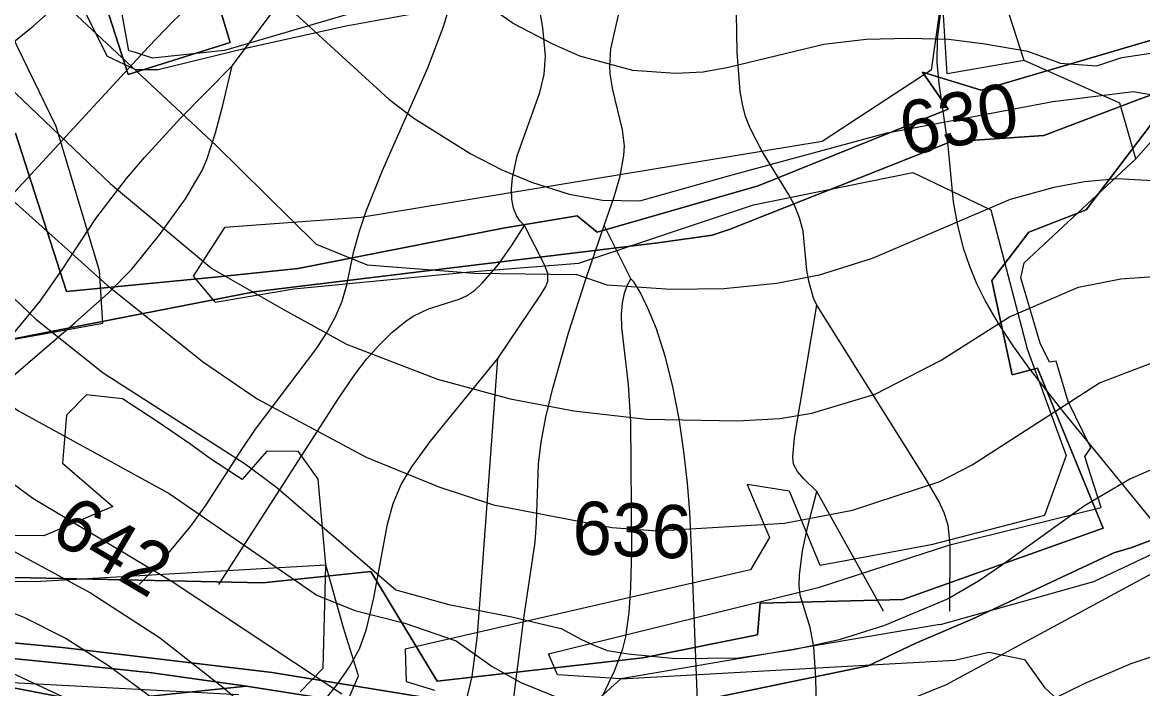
# Model space of a CAD drawing. Extents: x -709584 to -702006, y -1161789 to -1157496.
# Drawn here: x -706146.4 to -705935.7, y -1160169 to -1160043.8 of the extents above; entities that cross this region are included whole.
import ezdxf

# ---------------------------------------------------------------- set-up
doc = ezdxf.new("R2010")
doc.units = 0
for name, color, linetype in [('102_obvod PÚ', 7, 'Continuous'), ('120_vrstevnice hlavní', 7, 'Continuous'), ('121_vrstevnice hlavní_popis', 7, 'Continuous'), ('122_vrstevnice základní', 7, 'Continuous'), ('408_BPEJ_linie', 7, 'Continuous'), ('411_akumulovaný odtok', 7, 'Continuous'), ('419_LPIS PB', 7, 'Continuous')]:
    doc.layers.add(name, color=color, linetype=linetype)

msp = doc.modelspace()

# ---------------------------------------------------------------- linework, layer by layer
at = {"layer": '102_obvod PÚ'}
for points in [[(-706190.18, -1160035.39), (-706137.74, -1160018.82), (-706109.77, -1160039.47), (-706107.33, -1160047.61), (-706126.51, -1160053.66), (-706135.55, -1160025.58), (-706146.66, -1160024.88)], [(-706146.66, -1160024.88), (-706135.55, -1160025.58), (-706126.51, -1160053.66), (-706107.33, -1160047.61), (-706109.77, -1160039.47), (-706137.74, -1160018.82), (-706190.18, -1160035.39)], [(-706147.7, -1160064.63), (-706138.11, -1160094.39), (-706110.24, -1160091.72), (-706094.55, -1160090.09), (-706056.03, -1160082.5), (-706042.09, -1160080.16), (-706038.3, -1160083.28), (-706008.06, -1160074.52), (-705972.3, -1160060.17), (-705977.15, -1160053.16), (-705966.11, -1160056.6), (-705865.22, -1160026.87)], [(-705865.22, -1160026.87), (-705966.11, -1160056.6), (-705977.15, -1160053.16), (-705972.3, -1160060.17), (-706008.06, -1160074.52), (-706038.3, -1160083.28), (-706042.09, -1160080.16), (-706056.03, -1160082.5), (-706094.55, -1160090.09), (-706110.24, -1160091.72), (-706138.11, -1160094.39), (-706147.7, -1160064.63)], [(-705915.25, -1160050.7), (-705936.32, -1160058.26), (-705954.33, -1160065.12), (-705971.85, -1160066.26), (-706013.32, -1160082.72), (-706016.7, -1160083.83), (-706026.4, -1160085.18), (-706102.85, -1160094.5), (-706180.26, -1160109.59), (-706178.98, -1160115.33), (-706187.76, -1160122.9), (-706195.05, -1160113.98), (-706206, -1160122.35), (-706218.03, -1160132.69), (-706226.67, -1160139.48), (-706245.57, -1160151.73), (-706204.37, -1160115.22), (-706195.74, -1160105.17), (-706250.2, -1160061.93), (-706261.56, -1160062), (-706266.51, -1160061.57)], [(-706266.51, -1160061.57), (-706261.56, -1160062), (-706250.2, -1160061.93), (-706195.74, -1160105.17), (-706204.37, -1160115.22), (-706245.57, -1160151.73), (-706226.67, -1160139.48), (-706218.03, -1160132.69), (-706206, -1160122.35), (-706195.05, -1160113.98), (-706187.76, -1160122.9), (-706178.98, -1160115.33), (-706180.26, -1160109.59), (-706102.85, -1160094.5), (-706026.4, -1160085.18), (-706016.7, -1160083.83), (-706013.32, -1160082.72), (-705971.85, -1160066.26), (-705954.33, -1160065.12), (-705936.32, -1160058.26), (-705915.25, -1160050.7)], [(-706246.29, -1160156.52), (-706237.09, -1160148.45), (-706232.63, -1160154.36), (-706195.1, -1160137.75), (-706185.76, -1160147.37), (-706101.19, -1160149.14), (-706080.87, -1160147.02), (-706068.42, -1160167.61), (-706029.72, -1160163.28), (-706008.14, -1160158.96), (-706007.64, -1160152.95), (-705980.82, -1160152.31), (-705943.16, -1160138.9), (-705955.48, -1160108.82), (-705960.26, -1160110.09), (-705964.08, -1160092.36), (-705957.14, -1160083.27), (-705946.35, -1160079.09), (-705934.24, -1160063.16)], [(-705934.24, -1160063.16), (-705946.35, -1160079.09), (-705957.14, -1160083.27), (-705964.08, -1160092.36), (-705960.26, -1160110.09), (-705955.48, -1160108.82), (-705943.16, -1160138.9), (-705980.82, -1160152.31), (-706007.64, -1160152.95), (-706008.14, -1160158.96), (-706029.72, -1160163.28), (-706068.42, -1160167.61), (-706080.87, -1160147.02), (-706101.19, -1160149.14), (-706185.76, -1160147.37), (-706195.1, -1160137.75), (-706232.63, -1160154.36), (-706237.09, -1160148.45), (-706246.29, -1160156.52), (-706202.55, -1160155.32), (-706138.89, -1160161.3), (-706099.47, -1160166), (-706067.98, -1160171.17)], [(-705882.64, -1160192.15), (-705903.12, -1160142.35), (-705910.64, -1160132.26), (-705937.76, -1160142.52), (-705941.14, -1160143.49), (-705967.64, -1160155.9), (-705978.36, -1160160.47), (-705987.34, -1160164.77), (-706031.21, -1160173.86)], [(-706031.21, -1160173.86), (-705987.34, -1160164.77), (-705978.36, -1160160.47), (-705967.64, -1160155.9), (-705941.14, -1160143.49), (-705937.76, -1160142.52), (-705910.64, -1160132.26), (-705903.12, -1160142.35), (-705882.64, -1160192.15)], [(-706067.98, -1160171.17), (-706099.47, -1160166), (-706138.89, -1160161.3), (-706202.55, -1160155.32), (-706246.29, -1160156.52)], [(-706277.05, -1160183.32), (-706245.92, -1160159.66), (-706202.54, -1160157.82), (-706170.9, -1160161.15), (-706134.52, -1160164.76), (-706122.07, -1160166.1), (-706104.3, -1160168.58), (-706133.73, -1160171.63), (-706172.38, -1160164.27), (-706217.74, -1160161.58), (-706201.61, -1160173.4)], [(-706068.47, -1160174.2), (-706104.3, -1160168.58), (-706122.07, -1160166.1), (-706134.52, -1160164.76), (-706170.9, -1160161.15), (-706202.54, -1160157.82), (-706245.92, -1160159.66), (-706277.05, -1160183.32)], [(-706201.61, -1160173.4), (-706217.74, -1160161.58), (-706172.38, -1160164.27), (-706133.73, -1160171.63), (-706104.3, -1160168.58), (-706068.47, -1160174.2)]]:
    msp.add_lwpolyline(points, dxfattribs=at)
at = {"layer": '120_vrstevnice hlavní'}
for points in [[(-706204.73, -1159905.53), (-706198.04, -1159923.77), (-706187.35, -1159946.56), (-706174.67, -1159965.94), (-706157, -1159987.6), (-706146.46, -1159998.29), (-706111.12, -1160027.5), (-706077.49, -1160058.28), (-706072.79, -1160061.84), (-706062.1, -1160068.54), (-706056.26, -1160071.53), (-706050.7, -1160073.88), (-706043.59, -1160076.13), (-706037.31, -1160077.23), (-706030.32, -1160077.38), (-706012.92, -1160072.49), (-705983.77, -1160064.61), (-705952.64, -1160058.71), (-705937.48, -1160056.82)], [(-706284.82, -1159974.78), (-706271.99, -1159991.02), (-706243.35, -1160027.07), (-706223.4, -1160046.17), (-706204.31, -1160060.56), (-706195.76, -1160068.4), (-706162.56, -1160104.59), (-706152.3, -1160113.28), (-706147.17, -1160116.84), (-706118.81, -1160132.38), (-706091.03, -1160151.47)], [(-705937.48, -1160056.82), (-705925.87, -1160058.85), (-705917.33, -1160061.27), (-705904.5, -1160066.4), (-705844.65, -1160096.61), (-705823.28, -1160109.29), (-705814.73, -1160115.14), (-705784.81, -1160133.66), (-705767.71, -1160142.21), (-705759.16, -1160145.49), (-705746.33, -1160148.76), (-705724.96, -1160151.9), (-705712.13, -1160152.75), (-705688.48, -1160151.04), (-705669.1, -1160147.91), (-705659.41, -1160146.91), (-705649.72, -1160146.77), (-705636.33, -1160147.77), (-705627.78, -1160149.9), (-705623.5, -1160152.61), (-705618.94, -1160156.74), (-705616.8, -1160160.31), (-705613.67, -1160169.43)], [(-705987.15, -1160174.13), (-705972.61, -1160168.29), (-705933.28, -1160147.05), (-705918.18, -1160141.5), (-705907.92, -1160138.51), (-705892.53, -1160136.23), (-705877.71, -1160137.22), (-705864.03, -1160140.36), (-705850.35, -1160146.06), (-705832.11, -1160156.46), (-705804.75, -1160173.56)], [(-706091.03, -1160151.47), (-706083.92, -1160154.38), (-706074.47, -1160156.75), (-706064.83, -1160160.04), (-706058.07, -1160164.88), (-706052.69, -1160167.86), (-706043.57, -1160171.56)]]:
    msp.add_lwpolyline(points, dxfattribs=at)
at = {"layer": '122_vrstevnice základní'}
for points in [[(-706294.51, -1159822.03), (-706250.48, -1159859.93), (-706244.78, -1159865.49), (-706240.07, -1159871.9), (-706234.94, -1159883.3), (-706227.25, -1159920.35), (-706221.98, -1159937.45), (-706218.7, -1159946), (-706214.57, -1159954.54), (-706206.59, -1159968.79), (-706200.75, -1159977.34), (-706188.96, -1159992.37), (-706182.93, -1159999), (-706109.98, -1160066.97), (-706091.17, -1160085.5), (-706081.56, -1160089.38), (-706061.47, -1160090.96), (-706042.29, -1160091.2)], [(-706283.25, -1159850.81), (-706272.42, -1159860.21), (-706266.86, -1159866.77), (-706261.59, -1159874.75), (-706258.46, -1159880.73), (-706254.32, -1159892.7), (-706247.48, -1159924.62), (-706242.78, -1159940.58), (-706235.51, -1159956.54), (-706230.1, -1159966.51), (-706226.11, -1159972.5), (-706200.32, -1160005.27), (-706187.35, -1160019.38), (-706129.93, -1160074.1), (-706110.83, -1160090.06)], [(-706285.82, -1159877.46), (-706279.12, -1159887.43), (-706273.7, -1159897.26), (-706270.14, -1159906.38), (-706263.16, -1159936.02), (-706255.89, -1159956.54), (-706248.91, -1159970.22), (-706241.21, -1159981.62), (-706224.97, -1160001.85), (-706212.15, -1160015.82), (-706194.33, -1160033.91), (-706165.83, -1160060.28), (-706149.45, -1160076.24), (-706130.5, -1160093.19), (-706112.54, -1160107.58), (-706102.28, -1160114.57), (-706081.76, -1160125.54), (-706068.08, -1160131.09), (-706057.82, -1160134.52), (-706035.59, -1160138.79), (-706027.05, -1160139.36)], [(-705951.3, -1160051.51), (-705957.33, -1160049.33), (-705965.77, -1160047.88), (-705972.24, -1160047.04), (-705979.74, -1160046.88), (-705987.74, -1160047.04), (-705995.7, -1160048.02), (-706013.65, -1160052.3), (-706018.39, -1160053.19), (-706023.62, -1160053.44), (-706031.6, -1160052.87), (-706041.58, -1160050.16), (-706046.69, -1160047.92), (-706054.12, -1160044.03), (-706069.65, -1160033.06), (-706118.1, -1159991.45), (-706128.93, -1159979.91), (-706133.92, -1159973.07), (-706139.19, -1159963.95), (-706146.17, -1159945.71), (-706149.45, -1159938.87), (-706159.57, -1159925.19), (-706172.96, -1159910.23)], [(-706284.53, -1159922.91), (-706277.69, -1159945.71), (-706273.13, -1159957.11), (-706267.01, -1159968.51), (-706242.5, -1160003.85), (-706229.81, -1160018.67), (-706213.85, -1160035.05), (-706202.31, -1160045.88), (-706187.07, -1160058.57), (-706143.89, -1160099.6), (-706131.21, -1160109.72), (-706104.56, -1160126.82), (-706098.58, -1160131.24), (-706076.21, -1160150.47), (-706066.2, -1160153.2), (-706054.38, -1160155.56), (-706045.14, -1160157.74)], [(-706303.06, -1159970.5), (-706280.12, -1160006.98), (-706265.15, -1160027.22), (-706238.65, -1160054.86), (-706226.54, -1160065.55), (-706213.57, -1160075.67), (-706196.61, -1160087.49), (-706187.64, -1160095.61), (-706167.12, -1160115.85), (-706159.85, -1160121.98), (-706144.46, -1160133.23), (-706118.24, -1160148.91), (-706086.32, -1160170)], [(-706288.95, -1160027.5), (-706278.98, -1160038.76), (-706270.57, -1160049.73), (-706263.3, -1160056.86), (-706254.75, -1160063.27), (-706240.5, -1160075.24), (-706201.46, -1160102.17), (-706180.23, -1160121.12), (-706168.26, -1160130.95), (-706155.01, -1160139.5), (-706133.63, -1160151.04), (-706120.66, -1160159.45), (-706108.41, -1160169), (-706094.02, -1160181.68)], [(-705951.3, -1160051.51), (-705944.37, -1160052.01), (-705939.64, -1160050.43), (-705926.25, -1160048.46)], [(-706291.09, -1160050.59), (-706279.83, -1160065.12), (-706268.15, -1160075.95), (-706253.33, -1160086.92), (-706227.39, -1160102.31), (-706215.42, -1160110.29), (-706183.5, -1160137.22), (-706176.24, -1160142.49), (-706167.4, -1160147.2), (-706146.17, -1160155.6), (-706138.19, -1160159.59), (-706130.21, -1160164.72), (-706099.86, -1160187.1)], [(-705932.71, -1160073.67), (-705940.56, -1160073.25), (-705946.68, -1160073.81), (-705952.46, -1160074.88), (-705960.64, -1160077.09), (-705986.58, -1160088.21), (-705996.55, -1160091.34), (-706004.53, -1160092.91), (-706014.51, -1160093.9), (-706024.48, -1160094.05), (-706036.45, -1160093.19), (-706042.29, -1160091.2)], [(-706135.91, -1160171.99), (-706159.71, -1160160.88), (-706184.93, -1160152.9), (-706196.33, -1160147.05), (-706207.3, -1160139.22), (-706234.37, -1160114.85), (-706243.07, -1160109.29), (-706249.34, -1160106.02), (-706271, -1160096.61), (-706283.25, -1160088.21)], [(-706110.83, -1160090.06), (-706097.22, -1160097.86), (-706085.47, -1160104.31), (-706068.37, -1160110.86), (-706054.69, -1160114.57), (-706042.72, -1160116.84), (-706029.04, -1160118.41), (-706011.94, -1160118.7), (-706003.96, -1160118.27), (-705997.98, -1160117.27), (-705986.01, -1160113.71), (-705973.61, -1160107.3), (-705960.79, -1160099.18), (-705947.82, -1160093.62), (-705939.84, -1160092.05), (-705925.87, -1160091.05)], [(-706027.05, -1160139.36), (-706003.11, -1160137.94), (-705990.28, -1160135.51), (-705973.89, -1160130.1), (-705967.77, -1160126.96), (-705943.83, -1160111.57), (-705933.28, -1160107.58), (-705923.59, -1160106.44), (-705915.05, -1160106.44), (-705906.5, -1160107.58), (-705889.4, -1160111.86), (-705860.33, -1160121.83), (-705844.94, -1160127.96), (-705827.84, -1160135.94), (-705810.74, -1160144.77), (-705779.96, -1160162.44), (-705766.28, -1160169.71)], [(-705933, -1160127.39), (-705938.13, -1160129.67), (-705946.68, -1160134.66), (-705962.07, -1160145.77), (-705966.59, -1160148.87), (-705972.33, -1160152.18), (-705984.3, -1160157.17), (-705992.83, -1160159.9), (-706001.4, -1160161.73), (-706011.66, -1160163.3), (-706023.62, -1160163.44), (-706032.52, -1160162.54), (-706036.39, -1160161.91), (-706039.02, -1160160.88), (-706041.2, -1160159.85), (-706045.14, -1160157.74)], [(-705966.63, -1160177.83), (-705946.54, -1160168), (-705937.89, -1160164.29), (-705929.58, -1160161.59), (-705916.76, -1160158.31), (-705903.93, -1160156.6), (-705893.68, -1160156.27), (-705883.98, -1160156.74), (-705876, -1160157.88), (-705866.03, -1160160.73), (-705822.14, -1160176.84)]]:
    msp.add_lwpolyline(points, dxfattribs=at)
at = {"layer": '408_BPEJ_linie'}
for points in [[(-705958, -1160051), (-705964.98, -1160029.43), (-705970.16, -1160022.75), (-705976.17, -1160000.15), (-705976.3, -1160000), (-705988.18, -1159985.84), (-705988.18, -1159978.31), (-705985.93, -1159972.28), (-705984.82, -1159971.49), (-705985, -1159971), (-705982.5, -1159968.5), (-705972.8, -1159965.83), (-705937.13, -1159953.68), (-705884.58, -1159938.61), (-705879.05, -1159936.81), (-705879.5, -1159931), (-705888, -1159919), (-705935, -1159863.5), (-705936, -1159850), (-705940, -1159843), (-705962.63, -1159831.21)], [(-705958, -1160051), (-705972.5, -1160053.5), (-705973.4, -1160039.44), (-705972.4, -1160033.1), (-705973.89, -1160031.78), (-705974, -1160030), (-705981, -1160025), (-705987, -1160016), (-706007.5, -1160019.5), (-706108.4, -1160049.1), (-706121.95, -1160050.59), (-706125.16, -1160049.51), (-706126.42, -1160049.2), (-706131, -1160024)], [(-705937, -1160069.5), (-705940, -1160059), (-705958, -1160051)], [(-705937, -1160069.5), (-705925.5, -1160056.5), (-705908, -1160054.5), (-705891, -1160074), (-705868, -1160069.5), (-705851.93, -1160064.2), (-705852.29, -1160064.93), (-705852.29, -1160068.69), (-705851.54, -1160074.72), (-705841.78, -1160086.77), (-705827.52, -1160102.59), (-705820.85, -1160100.91), (-705815.5, -1160112.5), (-705803, -1160115), (-705782.41, -1160114.13), (-705773.46, -1160150.03), (-705773.17, -1160152.22), (-705773.5, -1160154.5), (-705772.83, -1160154.7), (-705768.96, -1160182.95), (-705763.4, -1160193.5), (-705763.52, -1160193.81), (-705760.46, -1160194.34), (-705760, -1160199.5)], [(-705884, -1160187.5), (-705909, -1160132), (-705916.65, -1160135.61), (-705930.9, -1160135.69), (-705929.3, -1160141.58), (-705945, -1160149), (-705973.84, -1160157.04), (-705973.9, -1160157), (-706033.9, -1160167.2), (-706045.76, -1160166.42), (-706047.5, -1160162.5), (-705996.5, -1160150), (-705972, -1160142), (-705943.5, -1160135), (-705945.5, -1160129), (-705946.59, -1160125.39), (-705945.5, -1160123.8), (-705949.71, -1160115.07), (-705952, -1160107.5), (-705953.26, -1160107.71), (-705955, -1160104.1), (-705958.62, -1160091.81), (-705958, -1160089), (-705937, -1160069.5)], [(-706094.16, -1160169.62), (-706089.89, -1160165.22), (-706089.35, -1160145.83), (-706144, -1160149), (-706192.5, -1160148.5), (-706196, -1160140), (-706201, -1160139), (-706239, -1160150.5), (-706250, -1160163), (-706348.5, -1160239)], [(-706206, -1160170), (-706217.5, -1160161), (-706197, -1160160), (-706174.5, -1160166.5), (-706105.72, -1160170.14)]]:
    msp.add_lwpolyline(points, dxfattribs=at)
at = {"layer": '411_akumulovaný odtok'}
for p, q in [((-706106.99, -1160052), (-706091.99, -1160032)), ((-706031.99, -1160092), (-706036.99, -1160082)), ((-705984.49, -1160154.5), (-705996.99, -1160132))]:
    msp.add_line(p, q, dxfattribs=at)
for points in [[(-706161.41, -1160058.28), (-706144.42, -1160044.53), (-706139.24, -1160039.97), (-706134.21, -1160035.25), (-706129.33, -1160030.39), (-706124.63, -1160025.39), (-706114.46, -1160013.96), (-706108.47, -1160007.57), (-706073.52, -1159971.29), (-706061.61, -1159959.66), (-706035.54, -1159936.52), (-706027.66, -1159928.93), (-706020.16, -1159921.22)], [(-705996.99, -1160097), (-705997.63, -1160095.69), (-705998.51, -1160092.47), (-705998.86, -1160090.4), (-705999.6, -1160083.1), (-706000.27, -1160080.54), (-706001.23, -1160078.17), (-706002.33, -1160076.09), (-706007.35, -1160067.99), (-706009.56, -1160063.74), (-706010.41, -1160061.52), (-706011.02, -1160059.22), (-706011.43, -1160056.85), (-706012, -1160049.52), (-706012.25, -1160034.59), (-706012.7, -1160027.29), (-706013.47, -1160022.64), (-706015.13, -1160016.39), (-706015.58, -1160012.07), (-706015.5, -1160007.58), (-706015.02, -1160002.5), (-706011.99, -1159982)], [(-706051.99, -1160082), (-706052.88, -1160081.15), (-706053.5, -1160080.11), (-706054.04, -1160078.73), (-706054.36, -1160077.03), (-706054.41, -1160075.1), (-706054.24, -1160073.05), (-706053.36, -1160068.93), (-706049.13, -1160057), (-706048.32, -1160053.61), (-706048.06, -1160050.15), (-706048.57, -1160044.84), (-706050.7, -1160032.37), (-706050.91, -1160028.86), (-706050.54, -1160025.52), (-706049.6, -1160022.36), (-706047.62, -1160017.71), (-706045.24, -1160013.18), (-706042.94, -1160009.95), (-706041.49, -1160008.33), (-706038.32, -1160005.59), (-706035.26, -1160003.63), (-706031.99, -1160002)], [(-706036.99, -1160082), (-706035.12, -1160076.6), (-706034.02, -1160072.72), (-706033.29, -1160068.82), (-706033.19, -1160067.06), (-706033.55, -1160064.01), (-706035.35, -1160056.5), (-706035.86, -1160053.49), (-706035.96, -1160051.98), (-706035.73, -1160048.82), (-706034.32, -1160042.46), (-706029.27, -1160024.96), (-706028.51, -1160021.78), (-706028, -1160018.61), (-706027.93, -1160016.98), (-706028.09, -1160015.21), (-706028.9, -1160011.29), (-706030.07, -1160007.41), (-706031.99, -1160002)], [(-706174.49, -1160104.5), (-706122.71, -1160048.44), (-706118.07, -1160043.62), (-706114.85, -1160040.62), (-706113.16, -1160039.25), (-706111.24, -1160037.98), (-706109.11, -1160036.91), (-706106.71, -1160035.94), (-706101.6, -1160034.31), (-706091.99, -1160032)], [(-706124.49, -1160149.5), (-706120.29, -1160145.17), (-706114.78, -1160138.52), (-706111.84, -1160134.49), (-706105.18, -1160124.07), (-706102.62, -1160120.31), (-706091.21, -1160105.31), (-706089.27, -1160102.34), (-706087.59, -1160099.31), (-706086.29, -1160096.2), (-706085.43, -1160093.15), (-706084.08, -1160086.83), (-706083.03, -1160083.09), (-706081.75, -1160079.31), (-706078.69, -1160071.67), (-706070.2, -1160052.36), (-706067.23, -1160044.61), (-706066.02, -1160040.73)], [(-705934.21, -1160137.12), (-705950.69, -1160116.96), (-705957.06, -1160108.8), (-705960.05, -1160104.65), (-705962.84, -1160100.43), (-705965.33, -1160096.11), (-705966.9, -1160092.95), (-705968.25, -1160089.73), (-705969.38, -1160086.46), (-705970.51, -1160082.02), (-705971.29, -1160077.57), (-705972.31, -1160067.03), (-705974.01, -1160055.32), (-705974.36, -1160051.36), (-705974.31, -1160046.93), (-705973.74, -1160042.48)], [(-706209.49, -1160175.85), (-706205.94, -1160166.23), (-706204.48, -1160163.1), (-706202.5, -1160159.75), (-706200.22, -1160156.52), (-706197.71, -1160153.38), (-706192.27, -1160147.27), (-706183.57, -1160138.33), (-706159.8, -1160114.72), (-706153.98, -1160108.73), (-706148.35, -1160102.61), (-706143.1, -1160096.22), (-706138.87, -1160090.19), (-706132.61, -1160080.71), (-706126.84, -1160073.19), (-706123.48, -1160069.25), (-706116.72, -1160061.85), (-706106.99, -1160052)], [(-706169.49, -1160134.5), (-706166.79, -1160130), (-706163.94, -1160125.79), (-706162.29, -1160123.61), (-706158.78, -1160119.63), (-706154.01, -1160115.21), (-706136.48, -1160100.23), (-706130.22, -1160094.66), (-706125.86, -1160090.2), (-706120.62, -1160083.75), (-706115.77, -1160077.02), (-706112.63, -1160071.7), (-706111.73, -1160069.58), (-706110.09, -1160064.59), (-706108.71, -1160059.41), (-706106.99, -1160052)], [(-706109.49, -1160149.5), (-706086.96, -1160114.49), (-706083.9, -1160110.01), (-706081.72, -1160107.15), (-706079.41, -1160104.54), (-706076.93, -1160102.12), (-706074.31, -1160099.97), (-706072.94, -1160099.04), (-706070.08, -1160097.67), (-706064.27, -1160095.85), (-706062.9, -1160095.24), (-706061.41, -1160094.2), (-706059.89, -1160092.8), (-706056.96, -1160089.37), (-706054.44, -1160085.84), (-706051.99, -1160082)], [(-706056.99, -1160107), (-706048.84, -1160094.91), (-706048, -1160093.45), (-706047.62, -1160092.47), (-706047.63, -1160091), (-706048.14, -1160089.51), (-706051.99, -1160082)], [(-706054.7, -1160176.22), (-706052.13, -1160155.81), (-706050, -1160141.49), (-706049.73, -1160137.88), (-706049.36, -1160126.88), (-706048.88, -1160122.74), (-706047.97, -1160118.01), (-706046.73, -1160112.83), (-706043.64, -1160102.01), (-706040.45, -1160092.08), (-706036.99, -1160082)], [(-706036.99, -1160209.5), (-706039.9, -1160192), (-706040.53, -1160186.38), (-706040.62, -1160181.81), (-706040.45, -1160179.61), (-706040.06, -1160177.45), (-706039.46, -1160175.43), (-706037.8, -1160171.49), (-706035.01, -1160165.6), (-706033.49, -1160161.56), (-706032.94, -1160159.33), (-706032.29, -1160154.74), (-706031.98, -1160150.04), (-706031.83, -1160142.9), (-706032, -1160118.99), (-706032.42, -1160111.91), (-706033.7, -1160101.18), (-706033.76, -1160098.71), (-706033.55, -1160096.58), (-706033.16, -1160094.74), (-706032.7, -1160093.31), (-706031.99, -1160092)], [(-706017.84, -1160213.18), (-706020.45, -1160145.58), (-706020.9, -1160135.9), (-706021.33, -1160130.44), (-706022.01, -1160124.49), (-706022.93, -1160118.33), (-706024.1, -1160112.25), (-706025.52, -1160106.53), (-706027.15, -1160101.45), (-706028.77, -1160097.51), (-706030.26, -1160094.51), (-706031.41, -1160092.62), (-706031.99, -1160092)], [(-705996.99, -1160132), (-705999.48, -1160129.59), (-706000.62, -1160128.21), (-706001.37, -1160126.83), (-706001.55, -1160125.48), (-706001.19, -1160121.9), (-705996.99, -1160097)], [(-705971.99, -1160154.5), (-705971.9, -1160141.99), (-705972.33, -1160138.35), (-705973.03, -1160136.03), (-705974.08, -1160133.78), (-705976.63, -1160129.41), (-705996.99, -1160097)], [(-706109.49, -1160194.5), (-706090.95, -1160172.93), (-706087.18, -1160168.22), (-706084.9, -1160164.97), (-706083, -1160161.53), (-706081.68, -1160157.84), (-706080.34, -1160152), (-706077.76, -1160138.11), (-706076.7, -1160134.28), (-706075.18, -1160130.69), (-706073.17, -1160127.35), (-706069.66, -1160122.51), (-706056.99, -1160107)], [(-706104.49, -1160224.5), (-706085.97, -1160206.3), (-706080.61, -1160200.64), (-706077.28, -1160196.69), (-706074.19, -1160192.42), (-706069.93, -1160185.73), (-706066.08, -1160178.85), (-706063.91, -1160174.13), (-706063.04, -1160171.69), (-706061.84, -1160166.74), (-706060.81, -1160159.07), (-706056.99, -1160107)], [(-705981.99, -1160227), (-705993.02, -1160197.93), (-705994.88, -1160192.44), (-705996.28, -1160186.86), (-705996.89, -1160180.96), (-705997.17, -1160167.03), (-705997.57, -1160161.21), (-705998.24, -1160157.53), (-706000.13, -1160151.47), (-706000.33, -1160149.74), (-706000.29, -1160147.71), (-705999.69, -1160143.13), (-705998.71, -1160138.51), (-705996.99, -1160132)]]:
    msp.add_lwpolyline(points, dxfattribs=at)
at = {"layer": '419_LPIS PB'}
for points in [[(-706142.97, -1160025.26), (-706130.49, -1160050.2), (-706125.16, -1160052.69), (-706120.89, -1160052.7), (-706104.47, -1160048.67), (-706085.56, -1160044.46), (-706048.27, -1160037.64)], [(-705973.11, -1160035.92), (-705975.5, -1160052.8), (-705996, -1160066.2), (-706082.8, -1160080.5), (-706108.4, -1160082.4), (-706114.3, -1160091.5), (-706110.42, -1160096.14), (-706110.2, -1160096.4), (-706095.4, -1160093.9), (-706062.3, -1160090.7), (-706041.8, -1160089.1), (-706008.9, -1160078.1), (-705978.98, -1160072.07), (-705964.31, -1160079.06), (-705957.47, -1160105.16), (-705950.09, -1160125.21), (-705954.2, -1160136.5), (-705975.5, -1160142), (-705996.4, -1160145.9), (-706002.12, -1160131.95), (-706010.13, -1160130.66), (-706005.93, -1160140.65), (-706009.5, -1160146.7), (-706074.43, -1160161.63), (-706074.23, -1160167.69), (-706068.93, -1160169.32)], [(-706166.42, -1160106.67), (-706131.32, -1160100.35), (-706131.9, -1160090.5), (-706140.1, -1160063.4), (-706148.46, -1160046.11)], [(-706084.99, -1160170.68), (-706083.19, -1160166.63), (-706086.02, -1160157.59), (-706089.34, -1160145.8), (-706090.81, -1160129.67), (-706094.57, -1160124.4), (-706100.49, -1160124.47), (-706105.07, -1160129.72), (-706111.06, -1160125.84), (-706114.74, -1160123.15), (-706121.06, -1160118.87), (-706127.6, -1160114.61), (-706134.36, -1160113.85), (-706138.11, -1160117.62), (-706138.86, -1160126.66), (-706129.4, -1160134.8), (-706142.4, -1160140.3), (-706156.88, -1160140.21)], [(-706037.68, -1160170.64), (-706033.9, -1160167.2), (-705971.08, -1160163.7), (-705964.66, -1160162.17), (-705957.96, -1160163.58), (-705954.17, -1160168.84), (-705948.78, -1160173.81)]]:
    msp.add_lwpolyline(points, dxfattribs=at)

# ---------------------------------------------------------------- texts
at = {"layer": '121_vrstevnice hlavní_popis'}
for s, rotation, p in [('630', 10.711, (-705980.37, -1160068.93)), ('642', 329.4638, (-706141.61, -1160140.85)), ('636', 357.6353, (-706043.13, -1160143.74))]:
    msp.add_text(s, height=10, rotation=rotation, dxfattribs=at).set_placement(p)

doc.saveas('drawing.dxf')
